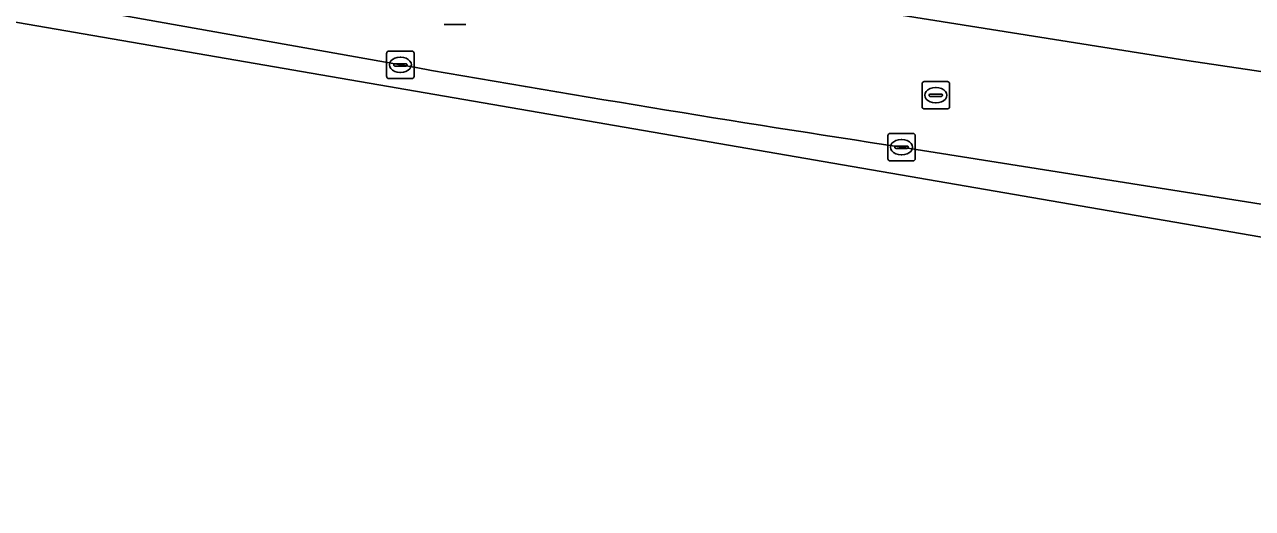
# Model space of a CAD drawing. Extents: x 160349 to 161355, y 381727 to 382854.
# Drawn here: x 161139.91 to 161184.76, y 381727.8 to 381745.45 of the extents above; entities that cross this region are included whole.
import ezdxf

# ---------------------------------------------------------------- set-up
doc = ezdxf.new("R2010")
doc.units = 0
for name, color, linetype in [('IMGEO_Berm_groen', 7, 'Continuous'), ('IMGEO_Kolk', 7, 'Continuous'), ('IMGEO_Lichtmast', 7, 'Continuous'), ('IMGEO_Rijbaan_regionaal_gesloten', 7, 'Continuous'), ('IMGEO_Rioolput', 7, 'Continuous')]:
    doc.layers.add(name, color=color, linetype=linetype)

msp = doc.modelspace()

# ---------------------------------------------------------------- linework, layer by layer
at = {"layer": 'IMGEO_Berm_groen'}
for points in [[(161111.006, 381751.736), (161113.204, 381751.319), (161120.126, 381750), (161133.427, 381747.583), (161153.64, 381743.983)], [(161171.945, 381740.979), (161193.229, 381737.612), (161211.559, 381734.91), (161232.936, 381731.964), (161251.405, 381729.444), (161252.261, 381729.327), (161255.531, 381728.885), (161256.062, 381732.269), (161256.26, 381733.532), (161252.019, 381734.102), (161248.361, 381734.594), (161226.391, 381737.617), (161182.362, 381744.149), (161163.495, 381747.144), (161145.685, 381750.216)]]:
    msp.add_lwpolyline(points, dxfattribs=at)
msp.add_arc((161294.985, 382548.002), 816.349, 260.029387, 261.331345, dxfattribs=at)
at = {"layer": 'IMGEO_Kolk'}
for p, q in [((161153.139, 381743.558), (161153.139, 381744.41)), ((161153.214, 381744.484), (161154.066, 381744.484)), ((161154.14, 381744.41), (161154.14, 381743.558)), ((161153.398, 381743.978), (161153.398, 381743.99)), ((161153.836, 381743.941), (161153.438, 381743.941)), ((161153.441, 381744.027), (161153.839, 381744.027)), ((161153.627, 381744.264), (161153.652, 381744.264)), ((161153.882, 381743.99), (161153.882, 381743.978)), ((161154.066, 381743.484), (161153.214, 381743.484)), ((161153.65, 381743.704), (161153.625, 381743.704)), ((161171.444, 381740.554), (161171.444, 381741.406)), ((161171.519, 381741.48), (161172.371, 381741.48)), ((161171.932, 381741.26), (161171.957, 381741.26)), ((161172.445, 381741.406), (161172.445, 381740.554)), ((161171.703, 381740.974), (161171.703, 381740.986)), ((161172.141, 381740.937), (161171.743, 381740.937)), ((161171.746, 381741.023), (161172.144, 381741.023)), ((161171.955, 381740.7), (161171.93, 381740.7)), ((161172.187, 381740.986), (161172.187, 381740.974)), ((161172.371, 381740.48), (161171.519, 381740.48))]:
    msp.add_line(p, q, dxfattribs=at)
for points in [[(161153.139, 381743.558), (161153.139, 381744.41)], [(161153.214, 381744.484), (161154.066, 381744.484)], [(161154.14, 381744.41), (161154.14, 381743.558)], [(161154.066, 381743.484), (161153.214, 381743.484)], [(161171.444, 381740.554), (161171.444, 381741.406)], [(161171.519, 381741.48), (161172.371, 381741.48)], [(161172.445, 381741.406), (161172.445, 381740.554)], [(161172.371, 381740.48), (161171.519, 381740.48)]]:
    msp.add_lwpolyline(points, dxfattribs=at)
for centre, radius, start, end in [((161153.216, 381744.408), 0.0765, 91.552, 178.448), ((161153.216, 381744.408), 0.0765, 91.552, 178.448), ((161154.064, 381744.408), 0.0765, 1.552, 88.448), ((161154.064, 381744.408), 0.0765, 1.552, 88.448), ((161153.438, 381743.987), 0.0403, 85.8775, 175.7526), ((161153.435, 381743.977), 0.0366, 178.938, 274.7102), ((161153.839, 381743.984), 0.043, 264.8664, 352.4533), ((161153.843, 381743.989), 0.0386, 1.7309, 96.639), ((161153.216, 381743.56), 0.0765, 181.552, 268.448), ((161153.216, 381743.56), 0.0765, 181.552, 268.448), ((161154.064, 381743.56), 0.0765, 271.552, 358.448), ((161154.064, 381743.56), 0.0765, 271.552, 358.448), ((161171.521, 381741.404), 0.0765, 91.552, 178.448), ((161171.521, 381741.404), 0.0765, 91.552, 178.448), ((161172.369, 381741.404), 0.0765, 1.552, 88.448), ((161172.369, 381741.404), 0.0765, 1.552, 88.448), ((161171.743, 381740.983), 0.0403, 85.8775, 175.7526), ((161171.74, 381740.973), 0.0366, 178.938, 274.7102), ((161172.144, 381740.98), 0.043, 264.8664, 352.4533), ((161172.148, 381740.985), 0.0386, 1.7309, 96.639), ((161171.521, 381740.556), 0.0765, 181.552, 268.448), ((161171.521, 381740.556), 0.0765, 181.552, 268.448), ((161172.369, 381740.556), 0.0765, 271.552, 358.448), ((161172.369, 381740.556), 0.0765, 271.552, 358.448)]:
    msp.add_arc(centre, radius, start, end, dxfattribs=at)
for centre, major_axis, ratio, start_param, end_param in [((161153.626, 381743.984), (-0.387, 0.002), 0.722429, 4.712389, 7.853982), ((161153.651, 381743.984), (-0.39, 0.002), 0.717154, 1.570796, 4.712389), ((161171.931, 381740.98), (-0.387, 0.002), 0.722429, 4.712389, 7.853982), ((161171.956, 381740.98), (-0.39, 0.002), 0.717154, 1.570796, 4.712389)]:
    msp.add_ellipse(centre, major_axis=major_axis, ratio=ratio, start_param=start_param, end_param=end_param, dxfattribs=at)
at = {"layer": 'IMGEO_Lichtmast'}
for p, q in [((161156.026, 381745.453), (161155.236, 381745.453)), ((161155.236, 381745.453), (161156.026, 381745.453))]:
    msp.add_line(p, q, dxfattribs=at)
at = {"layer": 'IMGEO_Rijbaan_regionaal_gesloten'}
for points in [[(161145.685, 381750.216), (161163.495, 381747.144), (161182.362, 381744.149), (161226.391, 381737.617), (161248.361, 381734.594), (161252.019, 381734.102), (161256.26, 381733.532), (161256.706, 381736.374), (161184.233, 381746.274), (161109.03, 381760.044)], [(161078.51, 381758.267), (161078.296, 381757.139), (161109.16, 381750.796), (161186.09, 381737.532), (161255.361, 381727.8)], [(161153.64, 381743.983), (161133.427, 381747.583), (161120.126, 381750), (161113.204, 381751.319), (161111.006, 381751.736)], [(161255.361, 381727.8), (161255.531, 381728.885), (161252.261, 381729.327), (161251.405, 381729.444), (161232.936, 381731.964), (161211.559, 381734.91), (161193.229, 381737.612), (161171.945, 381740.979)]]:
    msp.add_lwpolyline(points, dxfattribs=at)
msp.add_arc((161294.985, 382548.002), 816.349, 260.029387, 261.331345, dxfattribs=at)
at = {"layer": 'IMGEO_Rioolput'}
for p, q in [((161172.696, 381742.45), (161172.696, 381743.302)), ((161172.771, 381743.376), (161173.623, 381743.376)), ((161173.184, 381743.156), (161173.209, 381743.156)), ((161173.697, 381743.302), (161173.697, 381742.45)), ((161172.955, 381742.87), (161172.955, 381742.882)), ((161173.393, 381742.833), (161172.995, 381742.833)), ((161172.998, 381742.919), (161173.396, 381742.919)), ((161173.207, 381742.596), (161173.182, 381742.596)), ((161173.439, 381742.882), (161173.439, 381742.87)), ((161173.623, 381742.376), (161172.771, 381742.376))]:
    msp.add_line(p, q, dxfattribs=at)
for points in [[(161172.696, 381742.45), (161172.696, 381743.302)], [(161172.771, 381743.376), (161173.623, 381743.376)], [(161173.697, 381743.302), (161173.697, 381742.45)], [(161173.623, 381742.376), (161172.771, 381742.376)]]:
    msp.add_lwpolyline(points, dxfattribs=at)
for centre, radius, start, end in [((161172.773, 381743.3), 0.0765, 91.552, 178.448), ((161172.773, 381743.3), 0.0765, 91.552, 178.448), ((161173.621, 381743.3), 0.0765, 1.552, 88.448), ((161173.621, 381743.3), 0.0765, 1.552, 88.448), ((161172.995, 381742.879), 0.0403, 85.8775, 175.7526), ((161172.992, 381742.869), 0.0366, 178.938, 274.7102), ((161173.396, 381742.876), 0.043, 264.8664, 352.4533), ((161173.4, 381742.881), 0.0386, 1.7309, 96.639), ((161172.773, 381742.452), 0.0765, 181.552, 268.448), ((161172.773, 381742.452), 0.0765, 181.552, 268.448), ((161173.621, 381742.452), 0.0765, 271.552, 358.448), ((161173.621, 381742.452), 0.0765, 271.552, 358.448)]:
    msp.add_arc(centre, radius, start, end, dxfattribs=at)
for centre, major_axis, ratio, start_param, end_param in [((161173.183, 381742.876), (-0.387, 0.002), 0.722429, 4.712389, 7.853982), ((161173.208, 381742.876), (-0.39, 0.002), 0.717154, 1.570796, 4.712389)]:
    msp.add_ellipse(centre, major_axis=major_axis, ratio=ratio, start_param=start_param, end_param=end_param, dxfattribs=at)

doc.saveas('drawing.dxf')
